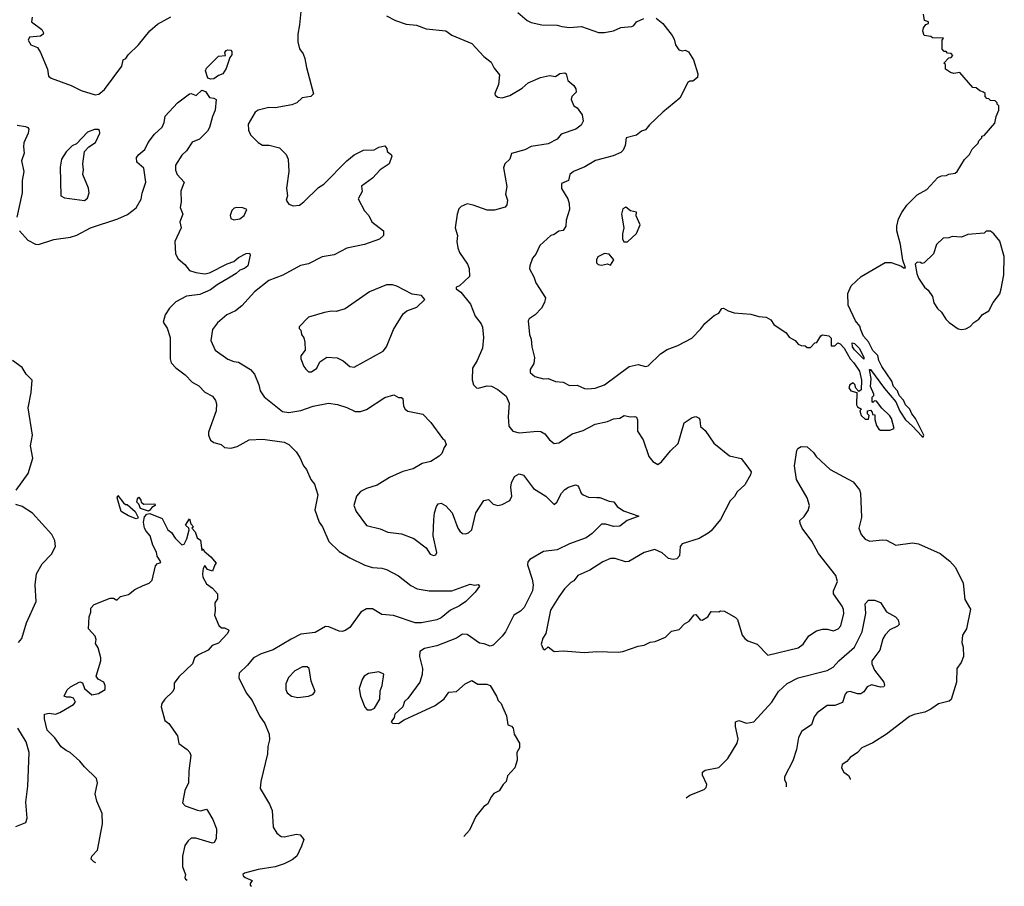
# Model space of a CAD drawing. Extents: x 1678431 to 1860718, y 384618 to 522882.
# Tile 346 of 473: x 1796461 to 1802916, y 387627 to 393309. Entities that reach past the tile are written whole.
import ezdxf

# ---------------------------------------------------------------- set-up
doc = ezdxf.new("R2010")
doc.units = 0

msp = doc.modelspace()

# ---------------------------------------------------------------- linework, layer by layer
at = {"layer": '0CON10XD'}
for points in [[(1798306.2, 393385), (1798296, 393275), (1798284, 393215), (1798284, 393165), (1798295, 393117.5), (1798318.8, 393085), (1798331.2, 393055), (1798341.2, 392995), (1798387, 392823), (1798370, 392805), (1798314.1, 392795.9), (1798277.5, 392765), (1798245, 392750.8), (1798135, 392731.1), (1798095, 392734.4), (1798025, 392715.6), (1798005, 392704), (1797959.2, 392625), (1797962, 392585), (1797973.6, 392553.6), (1798025, 392503.3), (1798052.5, 392487.5), (1798096.1, 392486.1), (1798165, 392470), (1798208.8, 392425), (1798221.2, 392395), (1798226.2, 392315), (1798211.2, 392205), (1798215.9, 392154.1), (1798207.5, 392125), (1798225, 392100), (1798255, 392088.8), (1798295, 392094.2), (1798325, 392114), (1798420.4, 392209.6), (1798455, 392230.6), (1798605.4, 392384.6), (1798655, 392424.2), (1798715, 392452.9), (1798785, 392456.7), (1798815, 392472.5), (1798855, 392482.5), (1798867.5, 392465), (1798870, 392445), (1798896, 392426), (1798901.2, 392415), (1798882.5, 392365), (1798823.8, 392325), (1798775, 392269.2), (1798702.1, 392217.9), (1798706.4, 392183.6), (1798680, 392135), (1798722.5, 392055), (1798751.2, 392025)], [(1796542.5, 393325), (1796538.1, 393295), (1796605.6, 393245), (1796617.3, 393222.7), (1796615, 393213.8), (1796597.8, 393202.2), (1796526, 393195), (1796515.8, 393175), (1796534.3, 393144.3), (1796577.3, 393127.3), (1796598, 393095), (1796644.2, 392985), (1796649.5, 392939.5), (1796667.5, 392925), (1796798.7, 392878.7), (1796865, 392844.2), (1796955, 392816), (1796980, 392820), (1797017.9, 392852.1), (1797131.4, 393005), (1797140, 393045), (1797156.2, 393055), (1797171.3, 393078.7), (1797240, 393145), (1797315, 393235.8), (1797365, 393280), (1797452.8, 393327.2)], [(1798865, 393334), (1798925, 393304.3), (1798995, 393280), (1799062.7, 393272.7), (1799125, 393250), (1799255, 393235.8), (1799295, 393207.1), (1799425, 393153.8), (1799505, 393068.8), (1799551.5, 393031.5), (1799572.5, 392992.5), (1799607.7, 392947.7), (1799601.2, 392885), (1799576.7, 392825), (1799577.5, 392815), (1799595, 392801.2), (1799625, 392798), (1799675, 392812.5), (1799755, 392861.2), (1799795, 392896.2), (1799875, 392931.2), (1799935, 392944.3), (1799975, 392936.2), (1800002.7, 392957.3), (1800035, 392960), (1800043.6, 392953.6), (1800055, 392910), (1800095, 392876.7), (1800106.7, 392855), (1800108.8, 392835), (1800082, 392805), (1800076.2, 392785), (1800093.3, 392745), (1800115, 392731.2)], [(1799726.6, 393356.6), (1799788.8, 393305), (1799815, 393291.4), (1799885, 393276.5), (1799985, 393272.5), (1800015, 393265.5), (1800065, 393258.9), (1800145, 393265.6), (1800255, 393224.5), (1800295.6, 393225.6), (1800355, 393236.9), (1800402.6, 393257.4), (1800475, 393264.3), (1800488.2, 393271.8), (1800505, 393296.2), (1800553.9, 393316.1)], [(1800635, 393320), (1800677.5, 393285), (1800738.1, 393205), (1800751.4, 393181.4), (1800760, 393145), (1800781.7, 393111.7), (1800805, 393104.2), (1800825, 393108.8), (1800845, 393097.5), (1800878.7, 393045), (1800906.5, 392953.5), (1800905, 392930), (1800875, 392906.7), (1800854.3, 392905.7), (1800841.7, 392898.3), (1800788.8, 392795), (1800676.7, 392703.3), (1800590, 392620), (1800565, 392587.5), (1800538.3, 392578.3), (1800505, 392552), (1800437.5, 392535), (1800431.4, 392485), (1800416.6, 392453.4), (1800402.1, 392437.9), (1800352.4, 392417.6), (1800236.2, 392385), (1800166.3, 392343.7), (1800091.2, 392315), (1800067.5, 392295), (1800060, 392255), (1800013.8, 392235), (1800012.4, 392202.4), (1800054.5, 392134.5), (1800064.3, 392105), (1800065.8, 392065), (1800044.4, 391995), (1800041.4, 391955), (1800025, 391928), (1799995, 391921.8), (1799965, 391901.1), (1799943.8, 391895), (1799872.2, 391827.8), (1799845, 391771.2), (1799824.2, 391745), (1799805.7, 391695), (1799804.2, 391675), (1799832.7, 391622.7), (1799845, 391583.3), (1799908.8, 391485), (1799902.5, 391455), (1799883.2, 391416.8), (1799841.2, 391375), (1799801.4, 391348.6), (1799794, 391335), (1799803.3, 391245), (1799815.5, 391215.5), (1799819.1, 391165), (1799837.1, 391095), (1799831.1, 391055), (1799808, 391015), (1799808.8, 390995), (1799838.8, 390968.8), (1799895, 390954.3), (1799925, 390957.1), (1799975, 390937.1), (1800025, 390932.5), (1800065, 390910.8), (1800115, 390913.1), (1800165, 390890.8), (1800185, 390889.2), (1800235, 390893.1), (1800295.4, 390914.6), (1800457.5, 391035), (1800515, 391047.5), (1800565, 391035.8), (1800581.2, 391038.8), (1800662.6, 391117.4), (1800705, 391147.5), (1800776.8, 391173.2), (1800868.8, 391221.2), (1800927.9, 391282.1), (1800953, 391317), (1801015, 391368.8), (1801044.1, 391385.9), (1801064.3, 391415.7), (1801075, 391418.8), (1801105, 391400.8), (1801145, 391388), (1801255, 391379.4), (1801306.1, 391363.9), (1801355, 391358), (1801385, 391341.2), (1801405, 391310), (1801486.1, 391256.1), (1801505, 391227.5), (1801546.1, 391206.1), (1801565, 391182.5), (1801583.6, 391173.6), (1801611.7, 391171.7), (1801625, 391160), (1801645, 391160), (1801675, 391190), (1801686.4, 391193.6), (1801713, 391237), (1801725, 391242.5), (1801767, 391237), (1801781.7, 391221.7), (1801781.7, 391171.7), (1801805, 391170), (1801825, 391190), (1801840, 391185), (1801866.1, 391156.1), (1801906.7, 391085), (1801930.5, 391060.5), (1801967.5, 391005), (1801980, 390945), (1801978.3, 390881.7), (1801961.7, 390871.7), (1801943, 390893), (1801937, 390917), (1801925, 390927.5), (1801904.1, 390915.9), (1801897.5, 390895), (1801910, 390875), (1801950, 390865), (1801947.5, 390785), (1801955, 390770), (1801980, 390755), (1801970, 390745), (1801977.5, 390715), (1802005, 390690), (1802025, 390690), (1802030, 390715), (1802020, 390725), (1802020, 390745), (1802038.3, 390748.3), (1802050, 390735), (1802051.7, 390721.7), (1802068.3, 390718.3), (1802068.3, 390688.3), (1802078.3, 390648.3), (1802093.6, 390623.6), (1802105, 390617.5), (1802165, 390618.8), (1802195, 390630), (1802175.8, 390695), (1802165, 390712), (1802113.3, 390763.3), (1802078.3, 390808.3), (1802065, 390810), (1802055, 390800), (1802050, 390805), (1802050, 390835), (1802060, 390845), (1802060, 390855), (1802040, 390905), (1802042.5, 390955), (1802032.5, 391015), (1802040, 391015), (1802131.2, 390891.2), (1802205, 390804.2), (1802231.7, 390741.7), (1802268.1, 390685), (1802315, 390643.8), (1802375, 390577.8), (1802385, 390571.5), (1802389, 390585), (1802335.1, 390695.1), (1802311.1, 390725), (1802296.5, 390756.5), (1802268.6, 390785), (1802255.1, 390815.1), (1802227.7, 390845), (1802215.2, 390875), (1802191, 390905), (1802178.7, 390938.7), (1802113.8, 391035), (1802094.8, 391075), (1802087.2, 391107.2), (1802055, 391141.4), (1802026.6, 391196.6), (1801994, 391234), (1801974.7, 391275.3), (1801969, 391299), (1801940, 391335), (1801893.3, 391436.7), (1801890, 391515), (1801912.5, 391565), (1801977.5, 391625), (1802135, 391717.5), (1802175, 391717.5), (1802242.5, 391692.5), (1802255, 391682.5), (1802268.3, 391681.7), (1802251.7, 391731.7), (1802236.1, 391836.1), (1802211.2, 391925), (1802211.2, 391955), (1802223.6, 392003.6), (1802244, 392045), (1802277.3, 392092.7), (1802345, 392160), (1802407.5, 392195), (1802480, 392275), (1802503.6, 392286.4), (1802535, 392287.5), (1802553.6, 392296.4), (1802595, 392302.5), (1802607.5, 392315), (1802656.4, 392393.6), (1802687.5, 392425), (1802705, 392460), (1802745, 392500), (1802750, 392515), (1802770, 392535), (1802770, 392545), (1802785, 392550), (1802855, 392630), (1802862.5, 392675), (1802880, 392715), (1802880, 392745), (1802870, 392755), (1802870, 392765), (1802857, 392777), (1802825, 392780), (1802815, 392790), (1802801.7, 392791.7), (1802790, 392805), (1802790, 392825), (1802780, 392835), (1802755, 392842.5), (1802731.7, 392861.7), (1802710, 392865), (1802625, 392962.5), (1802585, 392957.5), (1802563.3, 392963.3), (1802530, 392985), (1802530, 393015), (1802520, 393025), (1802551.7, 393058.3), (1802568.3, 393061.7), (1802580, 393075), (1802568.3, 393088.3), (1802545, 393090), (1802535, 393100), (1802521.7, 393101.7), (1802510, 393115), (1802510, 393175), (1802518.3, 393188.3), (1802445, 393190), (1802435, 393200), (1802390, 393205), (1802383.3, 393235), (1802387.5, 393255), (1802401.7, 393278.3), (1802420, 393285), (1802420, 393295), (1802393, 393303), (1802387.5, 393345)], [(1797715, 392919.4), (1797695, 392926.2), (1797680, 392975), (1797685, 392992.5), (1797765, 393070), (1797810, 393075), (1797806.7, 393095), (1797815, 393107.5), (1797825, 393112.5), (1797845, 393110), (1797851.7, 393101.7), (1797851.7, 393078.3), (1797838.3, 393061.7), (1797815, 392988.8), (1797793.3, 392955), (1797765, 392943.8), (1797735, 392922.2), (1797715, 392919.4)], [(1796460, 391925), (1796513.8, 391863.8), (1796565, 391838), (1796585, 391836), (1796685, 391868.8), (1796795, 391884), (1796835, 391897.5), (1796925, 391943.6), (1797105, 392002.5), (1797167, 392033), (1797224.6, 392075.4), (1797258.5, 392131.5), (1797265, 392172.5), (1797288.2, 392245), (1797275.6, 392335), (1797230, 392375), (1797227.9, 392405), (1797241.5, 392425), (1797280.9, 392459.1), (1797303.6, 392505), (1797345, 392557.8), (1797395.4, 392604.6), (1797408.6, 392635), (1797415, 392676), (1797496, 392765), (1797575, 392822.5), (1797585, 392825.8), (1797618.3, 392811.7), (1797655, 392847.3), (1797679.1, 392839.1), (1797705, 392799.2), (1797735, 392794), (1797748.8, 392785), (1797742, 392715), (1797724.3, 392675), (1797706.6, 392603.4), (1797691.8, 392578.2), (1797640, 392525), (1797592.7, 392507.3), (1797555, 392448.8), (1797525, 392422), (1797483.5, 392355), (1797483.1, 392323.1), (1797493.4, 392293.4), (1797538.8, 392245), (1797517.5, 392185), (1797519.2, 392115), (1797512.5, 392077.5), (1797530.8, 392035), (1797512, 391985), (1797520.8, 391945), (1797478, 391855), (1797483.3, 391775), (1797501.2, 391741.2), (1797544.4, 391704.4), (1797573.8, 391665), (1797615, 391651.9), (1797675, 391643.8), (1797705, 391650), (1797820.5, 391709.5), (1797865, 391723.8), (1797895, 391750.6), (1797945, 391776.7), (1797968.3, 391778.3), (1797972.5, 391765), (1797956.9, 391695), (1797935, 391677.8), (1797905, 391667.8), (1797880.8, 391645), (1797841.9, 391621.9), (1797755, 391571.2), (1797711.7, 391538.3), (1797641.9, 391508.1), (1797555, 391496.1), (1797485, 391458.5), (1797443, 391417), (1797414, 391375), (1797400.8, 391325), (1797427.6, 391287.6), (1797446.9, 391225), (1797447.5, 391085), (1797455, 391060), (1797485, 391025.6), (1797545, 390981.4), (1797592.7, 390932.7), (1797635, 390909.2), (1797675, 390866.2), (1797725, 390841.2), (1797745, 390812.5), (1797751.7, 390791.7), (1797750, 390745), (1797698.1, 390605), (1797698.6, 390585), (1797712.1, 390552.1), (1797735, 390536.2), (1797782.5, 390525), (1797804.3, 390504.3), (1797845, 390499.4), (1797888, 390512), (1797965, 390554.3), (1798055, 390560), (1798195, 390538.8), (1798226.7, 390525), (1798273.3, 390475), (1798297.7, 390437.7), (1798321.2, 390385), (1798340.7, 390360.7), (1798370, 390295), (1798393.6, 390263.6), (1798416.7, 390195), (1798395.7, 390095), (1798423.8, 390013.8), (1798446.9, 389985), (1798487.6, 389887.6), (1798555, 389822.9), (1798625, 389780), (1798725, 389733.1), (1798775, 389716.9), (1798835, 389712.5), (1798865, 389704.2), (1798945, 389662.5), (1799025, 389599.2), (1799067.9, 389577.9), (1799145, 389564.4), (1799235, 389564.3), (1799294.4, 389565.6), (1799415, 389608.6), (1799445, 389602), (1799466.2, 389606.2), (1799476, 389595), (1799447.5, 389555), (1799385.5, 389494.5), (1799344.5, 389465.5), (1799285, 389437.5), (1799225, 389387.5), (1799195, 389373.8), (1799095, 389354.7), (1799055, 389354.6), (1798912.8, 389402.8), (1798835, 389410), (1798775, 389447), (1798735, 389446.1), (1798696.9, 389425), (1798626.4, 389325), (1798595, 389303.5), (1798575, 389297.8), (1798555, 389300.5), (1798488.4, 389328.4), (1798465, 389330.4), (1798398, 389292), (1798305, 389280), (1798241.7, 389248.3), (1798123, 389177), (1798045, 389151.9), (1797995, 389125.7), (1797955, 389076.2), (1797900, 389025), (1797897.5, 388995), (1797945.8, 388895), (1797985.4, 388845.4), (1798034.4, 388745), (1798067.5, 388695), (1798096.2, 388625), (1798098.3, 388588.3), (1798087.5, 388545), (1798085.7, 388495.7), (1798042.5, 388315), (1798038.7, 388268.7), (1798098.9, 388165), (1798115.4, 388125.4), (1798124, 388015), (1798146.1, 387976.1), (1798175, 387954), (1798195, 387950.8), (1798275, 387970), (1798300, 387965), (1798323.4, 387933.4), (1798309.6, 387890.4), (1798277.5, 387825), (1798248.1, 387801.9), (1798195, 387774.6), (1798135, 387755.4), (1798025, 387737.5), (1797935.7, 387714.3), (1797923.3, 387705), (1797926, 387695), (1797940, 387685), (1797986.2, 387665), (1797971.2, 387645), (1797972.9, 387635), (1797980.3, 387627.3)], [(1800115, 392731.2), (1800148.1, 392685), (1800155.8, 392644.2), (1800141.7, 392618.3), (1800108.3, 392591.7), (1800012, 392558), (1799984, 392525), (1799925, 392495.6), (1799815, 392477.5), (1799772.5, 392455), (1799685, 392432.5), (1799673.8, 392395), (1799641.2, 392365), (1799632.5, 392337.5), (1799654.2, 392215), (1799646.2, 392165), (1799658.6, 392125), (1799654, 392095), (1799645, 392080), (1799575, 392060), (1799525, 392061.4), (1799435, 392093.8), (1799395, 392101.2), (1799355, 392084), (1799340, 392070), (1799329.2, 392035), (1799316, 391945), (1799331.2, 391895), (1799328, 391855), (1799334, 391814), (1799345, 391782.5), (1799397, 391707), (1799408.8, 391678.8), (1799411.2, 391625), (1799345, 391563.8), (1799322.5, 391555), (1799323.3, 391545), (1799353.2, 391523.2), (1799416, 391445), (1799448, 391365), (1799485.8, 391315), (1799494.3, 391294.3), (1799502.9, 391225), (1799494.4, 391155), (1799461.4, 391075), (1799430.8, 391025), (1799427.7, 390947.7), (1799436, 390915), (1799455, 390896), (1799467.7, 390892.3), (1799525, 390908.1), (1799555, 390906.9), (1799595, 390885.6), (1799650.2, 390840.2), (1799670.5, 390795), (1799663.8, 390705), (1799668.9, 390645), (1799695, 390611.9), (1799735, 390600), (1799855, 390612.5), (1799878.9, 390608.9), (1799904.6, 390594.6), (1799935, 390554), (1799965, 390531.2), (1799995.8, 390534.2), (1800026.7, 390555), (1800082.5, 390595), (1800155, 390616.9), (1800235, 390656.7), (1800315, 390674.4), (1800355, 390691.4), (1800395, 390695.8), (1800425, 390713.8), (1800466.1, 390706.1), (1800495, 390708.6), (1800505, 390703.8), (1800511.5, 390685), (1800511.7, 390611.7), (1800548.8, 390555), (1800586.1, 390446.1), (1800612.3, 390412.3), (1800645, 390393.3), (1800669.5, 390410.5), (1800728.3, 390481.7), (1800778.8, 390531.2), (1800816.7, 390665), (1800869.3, 390700.7), (1800895, 390706.7), (1800915, 390696.7), (1800921.2, 390685), (1800925, 390642.5), (1800955.8, 390615.8), (1801012.9, 390532.9), (1801115, 390450), (1801192.3, 390432.3), (1801227.5, 390385), (1801256.7, 390345), (1801253.3, 390325), (1801215, 390260), (1801165, 390214), (1801146.7, 390183.3), (1801118.8, 390155), (1801055, 390033.3), (1800995, 389958.8), (1800975, 389942), (1800915, 389907.5), (1800805, 389873.3), (1800792, 389855), (1800786.2, 389795), (1800770, 389775), (1800745, 389770.8), (1800715, 389777.5), (1800673.6, 389813.6), (1800625, 389835.6), (1800555, 389816.9), (1800455, 389756.5), (1800433.7, 389753.7), (1800365, 389776.9), (1800333.7, 389776.3), (1800283.8, 389755), (1800199.1, 389700.9), (1800121.2, 389665), (1800095, 389631.2), (1800075, 389620), (1800032.6, 389577.4), (1799995, 389526), (1799941.7, 389438.3), (1799910.8, 389285), (1799892, 389255), (1799880, 389215), (1799893.3, 389185), (1799905, 389177.5), (1799925, 389196.7), (1799966.1, 389166.1), (1800025, 389172), (1800165, 389160), (1800245, 389166.7), (1800385, 389162.5), (1800415, 389167.5), (1800515, 389202.5), (1800555, 389207.5), (1800595, 389227.5), (1800627, 389233), (1800695, 389260), (1800735, 389300), (1800785, 389310), (1800820.7, 389349.3), (1800850, 389365), (1800883, 389407), (1800895, 389410), (1800922.5, 389375), (1800935, 389373.3), (1800972.5, 389395), (1800995, 389430), (1801045, 389427.5), (1801055, 389432.5), (1801081.7, 389431.7), (1801155, 389390), (1801167, 389377), (1801197.5, 389275), (1801215, 389252.5), (1801235, 389236.7), (1801295.8, 389215.8), (1801365, 389143.3), (1801565, 389191.1), (1801597.5, 389215), (1801635, 389269.2), (1801685, 389302.9), (1801725, 389312.9), (1801755, 389312.9), (1801797.3, 389302.7), (1801826.7, 389315), (1801844, 389335), (1801864.3, 389415), (1801863, 389443), (1801854.2, 389465), (1801795.6, 389545), (1801795.6, 389565), (1801821.9, 389625), (1801811.4, 389665), (1801699.3, 389809.3), (1801655, 389891.2), (1801590.8, 389975), (1801577.5, 390005), (1801576, 390025), (1801605, 390052), (1801629.7, 390090.3), (1801639.2, 390125), (1801624.2, 390174.2), (1801553.3, 390295), (1801541.2, 390385), (1801556.7, 390485), (1801562.3, 390497.7), (1801585, 390510), (1801625, 390509.2), (1801665, 390471.4), (1801683.3, 390445), (1801775, 390360.6), (1801925, 390278.9), (1801967.8, 390227.8), (1801974.4, 390205), (1801980.8, 390045), (1801962, 389975), (1801977.5, 389935), (1802005, 389902.9), (1802035, 389889.2), (1802115, 389899.2), (1802145, 389896.2), (1802205, 389863.3), (1802315, 389880), (1802353.2, 389873.2), (1802495, 389808.8), (1802559.7, 389759.7), (1802597.4, 389717.4), (1802646.7, 389615), (1802657.7, 389507.7), (1802693.8, 389445), (1802668, 389315), (1802643.1, 389275), (1802637.1, 389225), (1802646.9, 389195), (1802649.4, 389135), (1802634.4, 389095), (1802604.3, 389055), (1802603.3, 388966.7), (1802568.9, 388851.1), (1802555, 388841.2), (1802485, 388822.9), (1802435, 388787.7), (1802395, 388768.2), (1802326, 388754), (1802295, 388740.5), (1802145, 388624.4), (1802055, 388568.6), (1801983.3, 388535), (1801953.3, 388505), (1801905, 388472), (1801884.3, 388445.7), (1801853.3, 388425), (1801850, 388405), (1801863.3, 388375), (1801893.9, 388353.9), (1801906.7, 388335), (1801906, 388328)], [(1796445, 392617.5), (1796499.2, 392609.2), (1796515, 392602.5), (1796520.7, 392590.7), (1796517.5, 392565), (1796488.8, 392501.2), (1796485.8, 392475), (1796491.4, 392435), (1796473, 392383), (1796488.6, 392315), (1796478, 392255), (1796477.1, 392175), (1796441.4, 392015)], [(1796885, 392123.5), (1796905, 392140), (1796916.7, 392175), (1796911.4, 392205), (1796874.3, 392295), (1796878.6, 392325), (1796874.4, 392365), (1796886.2, 392445), (1796915, 392476.2), (1796958, 392505), (1796987.5, 392565), (1796983.6, 392583.6), (1796975, 392590), (1796950.7, 392589.3), (1796905, 392571.2), (1796834.2, 392495.8), (1796805, 392481.2), (1796766.8, 392443.2), (1796734.3, 392395), (1796726.8, 392343.2), (1796730, 392155), (1796755, 392140.8), (1796885, 392123.5)], [(1797865, 391996.7), (1797905, 392004.2), (1797933.8, 392025), (1797950, 392065), (1797925, 392076.2), (1797885, 392078.8), (1797866.4, 392073.6), (1797851.7, 392058.3), (1797840, 392025), (1797846.4, 392006.4), (1797865, 391996.7)], [(1800421.7, 391851.7), (1800445, 391852.5), (1800505, 391907.5), (1800530, 391965), (1800503.6, 392023.6), (1800505, 392047.5), (1800466.4, 392056.4), (1800435, 392080), (1800415, 392070), (1800407.5, 392035), (1800422.5, 391945), (1800413.3, 391905), (1800413.3, 391873.3), (1800421.7, 391851.7)], [(1798751.2, 392025), (1798770, 391985), (1798846.2, 391925), (1798846.2, 391895), (1798819.1, 391870.9), (1798722.5, 391835), (1798605, 391810.8), (1798522.3, 391767.7), (1798443.3, 391755), (1798355, 391708.6), (1798303.2, 391696.8), (1798185.6, 391634.4), (1798095, 391600), (1798000, 391525), (1797917.8, 391432.2), (1797875, 391400.8), (1797818.8, 391375), (1797757.9, 391322.1), (1797725, 391277.5), (1797714, 391205), (1797742.4, 391142.4), (1797826.1, 391083.9), (1797865, 391068), (1797895, 391063.3), (1797975, 391016.7), (1798001.2, 390985), (1798030, 390915), (1798038.8, 390875), (1798065, 390836.7), (1798185, 390740), (1798225, 390733.1), (1798303.8, 390746.2), (1798385, 390774.4), (1798485, 390795.7), (1798545, 390785.6), (1798605, 390767.1), (1798660.3, 390740.3), (1798695, 390740), (1798735, 390754.2), (1798855, 390831.2), (1798915, 390850), (1798945, 390832.5), (1798965, 390832.5), (1798972.5, 390825), (1798976.7, 390775), (1798987.5, 390755), (1799005, 390743.3), (1799105, 390723.3), (1799157.3, 390667.3), (1799234, 390564), (1799246.7, 390555), (1799257.5, 390525), (1799243.3, 390505), (1799228.8, 390465), (1799211.7, 390448.3), (1799156.6, 390413.4), (1799100.9, 390399.1), (1799040, 390365), (1798973, 390347), (1798885, 390308.1), (1798805, 390256.7), (1798735, 390236.2), (1798695, 390216.7), (1798668.6, 390185), (1798652, 390125), (1798666.2, 390085), (1798735, 389992), (1798825, 389971.8), (1798875, 389950), (1798965, 389939.1), (1799045, 389908.6), (1799125, 389846.2), (1799151.2, 389805), (1799173.6, 389796.4), (1799189.2, 389800.8), (1799196.7, 389815), (1799172.5, 389925), (1799177.3, 390032.7), (1799181.1, 390075), (1799193.4, 390116.6), (1799205.7, 390134.3), (1799225, 390140), (1799255, 390122), (1799295.7, 390075), (1799333.5, 389975), (1799347.1, 389955), (1799365, 389941.1), (1799385, 389938.6), (1799403.3, 389945), (1799425.8, 389965), (1799451.4, 390075), (1799505, 390156.2), (1799535, 390162.5), (1799565, 390132), (1799595, 390124), (1799625, 390130), (1799675, 390156.2), (1799687.8, 390185), (1799681.5, 390245), (1799686.6, 390273.4), (1799705.7, 390314.3), (1799735, 390332), (1799765, 390323.8), (1799830, 390235), (1799910, 390185), (1799965, 390131.2), (1799982, 390145), (1800013.5, 390205), (1800035, 390228.1), (1800058.8, 390245), (1800105, 390260), (1800122.4, 390252.4), (1800143.3, 390205), (1800155, 390194.4), (1800189.5, 390179.5), (1800245, 390177.5), (1800265, 390176.7), (1800325, 390152.9), (1800357.5, 390147.5), (1800378.3, 390118.3), (1800419.1, 390089.1), (1800520, 390055), (1800444.6, 390025.4), (1800395, 389987.5), (1800355, 389986.9), (1800305, 390001.4), (1800275, 390002), (1800215, 389940.5), (1800175, 389911.2), (1800065, 389872.7), (1799985, 389833.8), (1799895, 389821.8), (1799805, 389771.1), (1799792.5, 389755), (1799789.5, 389735), (1799822.1, 389642.1), (1799826.7, 389605), (1799822.2, 389565), (1799767.8, 389455), (1799745, 389432.2), (1799700.6, 389405), (1799647.1, 389295), (1799623.5, 389266.5), (1799565, 389207.5), (1799545, 389202.5), (1799506.7, 389216.7), (1799475, 389220.6), (1799395, 389277.5), (1799365, 389280.6), (1799325, 389253.3), (1799195, 389203.1), (1799115, 389187.5), (1799084.2, 389165.8), (1799082, 389135), (1799101.4, 389055), (1799099.2, 389015), (1799085, 388966.7), (1799005, 388858.8), (1798985, 388840), (1798972, 388805), (1798921.2, 388755), (1798916.2, 388735), (1798897.5, 388705), (1798906.2, 388696.2), (1798945, 388694.4), (1798980.9, 388719.1), (1799185, 388812.2), (1799245, 388857.5), (1799275, 388901.1), (1799325.4, 388904.6), (1799381.2, 388955), (1799425, 388976.7), (1799465, 388953.3), (1799523.6, 388953.6), (1799546.7, 388945), (1799587.5, 388875), (1799597.5, 388845), (1799617.5, 388825), (1799627.5, 388805), (1799652.5, 388745), (1799662.5, 388685), (1799685, 388677.5), (1799697.5, 388665), (1799702.5, 388625), (1799737.5, 388565), (1799737.5, 388535), (1799720, 388505), (1799722.5, 388455), (1799706.7, 388405), (1799659.3, 388350.7), (1799650, 388315), (1799630, 388295), (1799605, 388252.5), (1799570, 388235), (1799553.6, 388216.4), (1799527.5, 388165), (1799505, 388150), (1799452.5, 388085), (1799410, 387995), (1799373.8, 387953.6)], [(1802635, 391277.5), (1802665, 391282.5), (1802693, 391297), (1802716.1, 391323.9), (1802750, 391345), (1802774.4, 391375.6), (1802815, 391401.2), (1802843.8, 391455), (1802887.7, 391512.3), (1802896.1, 391543.9), (1802913, 391637), (1802916.4, 391756.4), (1802887, 391857), (1802847.5, 391905), (1802825, 391922.5), (1802798.3, 391921.7), (1802785, 391910), (1802678.3, 391901.7), (1802635, 391882.5), (1802575, 391887.5), (1802551.7, 391878.3), (1802515, 391877.5), (1802472.5, 391835), (1802452.5, 391775), (1802390, 391715), (1802375, 391710), (1802367, 391717), (1802345, 391720), (1802333, 391707), (1802342.5, 391645), (1802353.9, 391613.9), (1802393.3, 391555), (1802417.5, 391535), (1802446.2, 391495), (1802453.9, 391453.9), (1802478.8, 391415), (1802505, 391392.5), (1802533.3, 391345), (1802555, 391323.3), (1802615, 391282.5), (1802635, 391277.5)], [(1800335, 391700), (1800357.5, 391735), (1800325, 391772.5), (1800295, 391776.7), (1800252.5, 391755), (1800243.3, 391735), (1800243.3, 391715), (1800253.9, 391703.9), (1800275, 391700), (1800315, 391707.5), (1800335, 391700)], [(1798375, 391000), (1798410, 391025), (1798430, 391065), (1798474.4, 391095.6), (1798542.2, 391092.2), (1798582.6, 391072.6), (1798625, 391036), (1798655, 391030.8), (1798843.9, 391136.1), (1798865.5, 391165), (1798911.7, 391278.3), (1798975, 391380.8), (1798998.7, 391401.3), (1799065, 391424.3), (1799116.7, 391475), (1799095, 391501.4), (1799035, 391510.6), (1798933.2, 391563.2), (1798905, 391570.6), (1798865, 391570), (1798755, 391524.2), (1798595, 391414.2), (1798536.4, 391396.4), (1798505, 391398), (1798460.5, 391390.5), (1798355, 391359.2), (1798293.3, 391295), (1798292.5, 391285), (1798303.6, 391273.6), (1798308.8, 391245), (1798323.6, 391223.6), (1798331.2, 391195), (1798331.7, 391141.7), (1798303.3, 391105), (1798303.8, 391085), (1798323.3, 391035), (1798337, 391017), (1798355, 391000), (1798375, 391000)], [(1801995, 391082.5), (1801934.4, 391144.4), (1801921.2, 391165), (1801920, 391190), (1801935, 391186.2), (1801964.2, 391155), (1801995, 391097.5), (1801995, 391082.5)], [(1796438.1, 390225), (1796516.6, 390333.4), (1796547.5, 390435), (1796532.9, 390515), (1796545.6, 390585), (1796516.9, 390765), (1796535.7, 390864.3), (1796542, 390945), (1796504.5, 390984.5), (1796478.3, 391028.3), (1796413.3, 391075)], [(1797225, 390037.5), (1797175, 390056.2), (1797127.5, 390085), (1797100, 390175), (1797105, 390190), (1797141.7, 390141.7), (1797155, 390130), (1797165, 390130), (1797217.5, 390085), (1797237.5, 390045), (1797235, 390040), (1797225, 390037.5)], [(1797305, 390087.5), (1797253.9, 390103.9), (1797242.5, 390132.5), (1797230, 390145), (1797233, 390167), (1797241.7, 390178.3), (1797255, 390160), (1797257.5, 390145), (1797275, 390132.5), (1797347.5, 390135), (1797350, 390125), (1797328, 390112), (1797315, 390092.5), (1797305, 390087.5)], [(1796453.6, 389226.4), (1796475, 389253.1), (1796505, 389353.8), (1796568.9, 389495), (1796562.7, 389605), (1796571.9, 389675), (1796608.6, 389741.4), (1796668.9, 389805), (1796695.6, 389855), (1796691.1, 389895), (1796671.1, 389935), (1796545, 390073.3), (1796476.6, 390116.6), (1796435, 390130)], [(1796960.6, 387781.2), (1796947.7, 387787.7), (1796930, 387805), (1796933.8, 387825), (1796971.2, 387865), (1797004.1, 388035.9), (1797000.8, 388105), (1796968, 388185), (1796956.4, 388233.6), (1796971.2, 388305), (1796965.8, 388335), (1796885, 388410), (1796855, 388448.8), (1796791.2, 388505), (1796765, 388518.6), (1796732.4, 388542.4), (1796691.1, 388601.1), (1796640.6, 388650.6), (1796623.8, 388726.2), (1796623, 388757), (1796655, 388762.5), (1796695, 388756.7), (1796723.9, 388766.1), (1796815, 388820), (1796826.2, 388835), (1796815, 388860), (1796795, 388867.5), (1796767, 388867), (1796752.5, 388875), (1796773.3, 388915), (1796794.1, 388935.9), (1796855, 388967.5), (1796872.5, 388962.5), (1796885, 388923.3), (1796935, 388883.8), (1796978.8, 388891.2), (1797021.7, 388918.3), (1797022.5, 388945), (1797013.3, 388965), (1796976.7, 388985), (1796962.5, 389005), (1796992.5, 389105), (1796992.5, 389125), (1796975, 389190), (1796958.3, 389218.3), (1796962.5, 389245), (1796957, 389267), (1796913.3, 389315), (1796917.5, 389395), (1796927.5, 389425), (1796928.3, 389451.7), (1796950, 389475), (1797055, 389517.5), (1797077, 389517), (1797097, 389503), (1797121.7, 389528.3), (1797175, 389540), (1797215, 389572.5), (1797270.8, 389599.2), (1797310, 389615), (1797330, 389635), (1797352.3, 389727.7), (1797365, 389743.3), (1797382.5, 389747.5), (1797387.5, 389755), (1797362.7, 389792.7), (1797357.7, 389817.7), (1797333.8, 389865), (1797317.5, 389925), (1797290, 389955), (1797280, 389975), (1797272.5, 390015), (1797279.3, 390050.7), (1797295, 390067.5), (1797315, 390072.5), (1797395, 390038.8), (1797433.3, 389965), (1797457, 389947), (1797480.5, 389910.5), (1797525, 389866.2), (1797539.5, 389870.5), (1797558, 389905), (1797572.5, 389965), (1797570, 389975), (1797547.5, 389995), (1797575, 390036.7), (1797583.8, 390003.8), (1797600, 389985), (1797590, 389975), (1797610.7, 389950.7), (1797625, 389912.5), (1797647, 389897), (1797655, 389830), (1797665, 389840), (1797670, 389825), (1797715, 389786.7), (1797750, 389745), (1797740, 389735), (1797725, 389692.5), (1797692.5, 389705), (1797675, 389730), (1797665, 389710), (1797659.2, 389675), (1797661.2, 389655), (1797685, 389610), (1797725, 389582.5), (1797757.5, 389545), (1797757, 389513), (1797740, 389485), (1797742.5, 389435), (1797737.5, 389405), (1797766.7, 389336.7), (1797785, 389322.5), (1797805, 389322.5), (1797829.3, 389309.3), (1797832.5, 389305), (1797823.3, 389285), (1797765, 389222), (1797723, 389207), (1797696.7, 389175), (1797634.5, 389145.5), (1797606.2, 389125), (1797594, 389085), (1797505, 389001.2), (1797475, 388960), (1797474, 388925), (1797466.2, 388905), (1797413.3, 388855), (1797393.8, 388825), (1797388.8, 388805), (1797413.8, 388715), (1797438, 388695), (1797496.2, 388615), (1797504.5, 388564.5), (1797560, 388525), (1797577.5, 388505), (1797583.3, 388485), (1797571.1, 388385), (1797568.6, 388305), (1797544, 388255), (1797527.5, 388175), (1797545.5, 388155.5), (1797626.6, 388126.6), (1797647, 388123), (1797685, 388132.5), (1797692.5, 388125), (1797727.1, 388065), (1797750.8, 388005), (1797750.3, 387939.7), (1797736, 387915), (1797725, 387909.2), (1797616.8, 387943.2), (1797585, 387942.2), (1797564.7, 387925.3), (1797544.5, 387895), (1797527.9, 387825), (1797529.4, 387755), (1797548.8, 387705), (1797543.8, 387685), (1797548.8, 387675), (1797560.2, 387666.7)], [(1800830.6, 388207.4), (1800854, 388225), (1800948.8, 388261.2), (1800960.9, 388275), (1800965.5, 388295), (1800936.9, 388355), (1800938.6, 388375), (1800955, 388388.9), (1801045, 388407.3), (1801103.9, 388465), (1801165.3, 388565), (1801171.5, 388595), (1801154.5, 388675.5), (1801155, 388706.7), (1801175, 388714.2), (1801226.6, 388696.6), (1801274, 388705), (1801392.2, 388835), (1801436.9, 388905), (1801492.6, 388957.4), (1801565, 388994.3), (1801755, 389043.3), (1801795, 389064.3), (1801832.5, 389105), (1801935.2, 389194.8), (1801984.7, 389295.3), (1802007.7, 389415), (1802005, 389480), (1802026.1, 389503.9), (1802065, 389504.2), (1802105, 389488.8), (1802145, 389426.2), (1802203.8, 389395), (1802220, 389375), (1802226.1, 389343.9), (1802217.1, 389332.9), (1802165, 389309.4), (1802135, 389277.1), (1802120.5, 389249.5), (1802101.1, 389175), (1802047.5, 389105), (1802048.2, 389085), (1802064.6, 389044.6), (1802125.8, 388965), (1802131.2, 388945), (1802127.5, 388935), (1802105, 388933.1), (1802045, 388949.2), (1802018, 388935), (1801995, 388902), (1801975, 388890), (1801955, 388888.6), (1801906.1, 388903.9), (1801885, 388900), (1801873.2, 388886.8), (1801856.6, 388833.4), (1801805, 388812.9), (1801755, 388812.5), (1801689.2, 388765), (1801670.6, 388739.4), (1801653.1, 388685), (1801589.5, 388645), (1801566.1, 388603.9), (1801554.5, 388525), (1801530.6, 388449.4), (1801475.5, 388345), (1801476.4, 388326.4), (1801487.1, 388305), (1801485.7, 388279.4)], [(1798285, 388865.7), (1798355, 388874.2), (1798383.3, 388885), (1798398.8, 388905), (1798371.7, 388971.7), (1798358.8, 389055), (1798345, 389066), (1798315, 389065.6), (1798265, 389040), (1798223.7, 388996.3), (1798205.7, 388955), (1798207, 388917), (1798215.7, 388895.7), (1798242.5, 388875), (1798285, 388865.7)], [(1798765, 388783.8), (1798788, 388795), (1798822.5, 388855), (1798825, 388910), (1798837.5, 388945), (1798847.5, 389017.5), (1798815, 389033.3), (1798747.3, 389022.7), (1798720, 389005), (1798706.4, 388983.6), (1798686.7, 388925), (1798695.8, 388875), (1798725, 388802.5), (1798740, 388785), (1798765, 388783.8)], [(1796435, 388019.5), (1796502, 388045), (1796509.5, 388075), (1796501.5, 388178.5), (1796515.4, 388285), (1796523.8, 388505), (1796502.9, 388575), (1796448.8, 388665)]]:
    msp.add_lwpolyline(points, dxfattribs=at)

doc.saveas('drawing.dxf')
